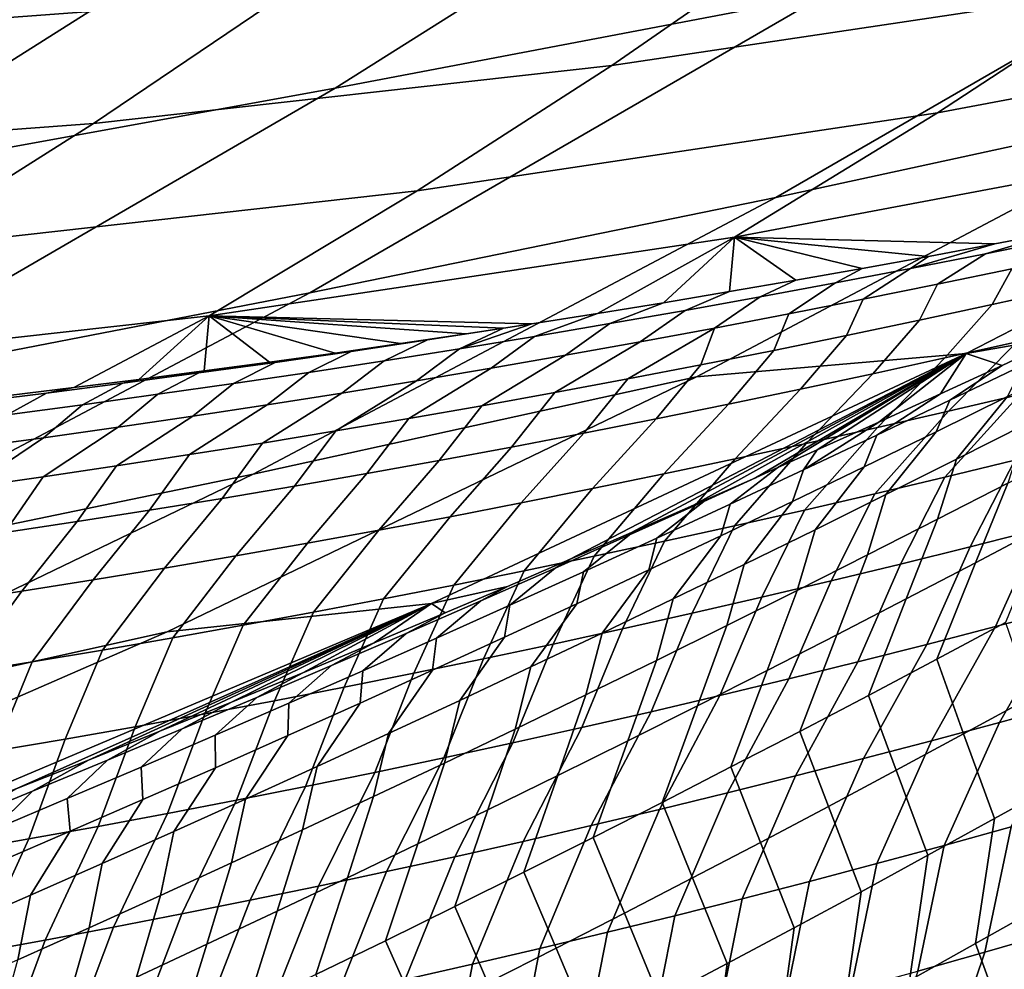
# Model space of a CAD drawing. Header units: metres. Extents: x -240 to 45, y -77 to 27.
# Tile 992 of 1056: x 25.24 to 26.72, y -22.63 to -21.19. Entities that reach past the tile are written whole.
import ezdxf

# ---------------------------------------------------------------- set-up
doc = ezdxf.new("R2010")
doc.units = ezdxf.units.M
doc.layers.add('solid_102011X2', color=7, linetype='CONTINUOUS')

msp = doc.modelspace()

# ---------------------------------------------------------------- linework, layer by layer
at = {"layer": 'solid_102011X2'}
for points in [[(25.641998, -20.57379, 47.31942), (24.888788, -21.090805, 47.478897), (24.045341, -21.229336, 43.158195), (24.802202, -20.709007, 42.992153)], [(27.212358, -20.676893, 60.53685), (26.451784, -21.155712, 60.676949), (25.712551, -21.296652, 56.32346), (26.476767, -20.814688, 56.175556)], [(26.476767, -20.814688, 56.175556), (25.712551, -21.296652, 56.32346), (24.933704, -21.4377, 51.976131), (25.701488, -20.952608, 51.820339)], [(27.81353, -20.873392, 69.386147), (27.043926, -21.317348, 69.514572), (26.378033, -21.461634, 65.166718), (27.151642, -21.01469, 65.031075)], [(25.701488, -20.952608, 51.820339), (24.933704, -21.4377, 51.976131), (24.117411, -21.579018, 47.642223), (24.888788, -21.090805, 47.478897)], [(25.892471, -20.967806, 148.268753), (25.121834, -21.025253, 148.317505), (24.851683, -21.216923, 144.019363), (25.629641, -21.158955, 143.96669)], [(27.176533, -20.956461, 143.861954), (26.404943, -21.072092, 143.9142), (26.130369, -21.262159, 139.609116), (26.909214, -21.145487, 139.552872)], [(27.683241, -20.999926, 139.496964), (26.909214, -21.145487, 139.552872), (26.622412, -21.333881, 135.244629), (27.403614, -21.187025, 135.184631)], [(27.151642, -21.01469, 65.031075), (26.378033, -21.461634, 65.166718), (25.674313, -21.605621, 60.82016), (26.451784, -21.155712, 60.676949)], [(26.404943, -21.072092, 143.9142), (25.629641, -21.158955, 143.96669), (25.347778, -21.349804, 139.665649), (26.130369, -21.262159, 139.609116)], [(26.909214, -21.145487, 139.552872), (26.130369, -21.262159, 139.609116), (25.836349, -21.451593, 135.305008), (26.622412, -21.333881, 135.244629)], [(25.629641, -21.158955, 143.96669), (24.851683, -21.216923, 144.019363), (24.562506, -21.408291, 139.722366), (25.347778, -21.349804, 139.665649)], [(26.451784, -21.155712, 60.676949), (25.674313, -21.605621, 60.82016), (24.93136, -21.749512, 56.474648), (25.712551, -21.296652, 56.32346)], [(27.403614, -21.187025, 135.184631), (26.622412, -21.333881, 135.244629), (26.315693, -21.521315, 130.937332), (27.10401, -21.373163, 130.873138)], [(26.130369, -21.262159, 139.609116), (25.347778, -21.349804, 139.665649), (25.046503, -21.540018, 135.365677), (25.836349, -21.451593, 135.305008)], [(26.665689, -21.697329, 74.024147), (26.258644, -21.732182, 69.645607), (27.043926, -21.317348, 69.514572), (27.458458, -21.289703, 73.898315)], [(26.81288, -21.671709, 75.368156), (26.665689, -21.697329, 74.024147), (27.458458, -21.289703, 73.898315), (26.905626, -21.628054, 75.408585)], [(25.712551, -21.296652, 56.32346), (24.93136, -21.749512, 56.474648), (24.148874, -21.893501, 52.135384), (24.933704, -21.4377, 51.976131)], [(27.043926, -21.317348, 69.514572), (26.258644, -21.732182, 69.645607), (25.588667, -21.879253, 65.305115), (26.378033, -21.461634, 65.166718)], [(26.622412, -21.333881, 135.244629), (25.836349, -21.451593, 135.305008), (25.522472, -21.640062, 131.001938), (26.315693, -21.521315, 130.937332)], [(25.347778, -21.349804, 139.665649), (24.562506, -21.408291, 139.722366), (24.253952, -21.599026, 135.426544), (25.046503, -21.540018, 135.365677)], [(27.10401, -21.373163, 130.873138), (26.315693, -21.521315, 130.937332), (26.709202, -21.531704, 128.090546), (26.809744, -21.512407, 128.051025)], [(25.836349, -21.451593, 135.305008), (25.046503, -21.540018, 135.365677), (24.725433, -21.729265, 131.066833), (25.522472, -21.640062, 131.001938)], [(26.378033, -21.461634, 65.166718), (25.588667, -21.879253, 65.305115), (24.881006, -22.026014, 60.966286), (25.674313, -21.605621, 60.82016)], [(26.695095, -21.546452, 127.818756), (26.808422, -21.523556, 127.792534), (26.910456, -21.492577, 128.010742), (26.809744, -21.512407, 128.051025)], [(26.581713, -21.568754, 127.844627), (26.695095, -21.546452, 127.818756), (26.809744, -21.512407, 128.051025), (26.709202, -21.531704, 128.090546)], [(26.315693, -21.521315, 130.937332), (25.522472, -21.640062, 131.001938), (26.009714, -21.652292, 128.346893), (26.109098, -21.636599, 128.3125)], [(26.315693, -21.521315, 130.937332), (26.109098, -21.636599, 128.3125), (26.208672, -21.620401, 128.277359)], [(26.315693, -21.521315, 130.937332), (26.208672, -21.620401, 128.277359), (26.308455, -21.603691, 128.241455)], [(26.315693, -21.521315, 130.937332), (26.308455, -21.603691, 128.241455), (26.408447, -21.586464, 128.204788)], [(26.315693, -21.521315, 130.937332), (26.608814, -21.550474, 128.129333), (26.709202, -21.531704, 128.090546)], [(26.315693, -21.521315, 130.937332), (26.508568, -21.568726, 128.167404), (26.608814, -21.550474, 128.129333)], [(26.315693, -21.521315, 130.937332), (26.408447, -21.586464, 128.204788), (26.508568, -21.568726, 128.167404)], [(26.581713, -21.568754, 127.844627), (26.709202, -21.531704, 128.090546), (26.608814, -21.550474, 128.129333)], [(26.695095, -21.546452, 127.818756), (26.622646, -21.592579, 127.451683), (26.734894, -21.569323, 127.425514), (26.808422, -21.523556, 127.792534)], [(26.581713, -21.568754, 127.844627), (26.510347, -21.615236, 127.477501), (26.622646, -21.592579, 127.451683), (26.695095, -21.546452, 127.818756)], [(26.734894, -21.569323, 127.425514), (26.705179, -21.623358, 127.050735), (26.815126, -21.599167, 127.024368), (26.847084, -21.545464, 127.398979)], [(26.581713, -21.568754, 127.844627), (26.608814, -21.550474, 128.129333), (26.508568, -21.568726, 128.167404), (26.468275, -21.59046, 127.870148)], [(26.468275, -21.59046, 127.870148), (26.508568, -21.568726, 128.167404), (26.408447, -21.586464, 128.204788), (26.354784, -21.611567, 127.895302)], [(26.468275, -21.59046, 127.870148), (26.397999, -21.637287, 127.50296), (26.510347, -21.615236, 127.477501), (26.581713, -21.568754, 127.844627)], [(26.622646, -21.592579, 127.451683), (26.595179, -21.646954, 127.076744), (26.705179, -21.623358, 127.050735), (26.734894, -21.569323, 127.425514)], [(26.354784, -21.611567, 127.895302), (26.408447, -21.586464, 128.204788), (26.308455, -21.603691, 128.241455), (26.241241, -21.632074, 127.920105)], [(26.354784, -21.611567, 127.895302), (26.285601, -21.658731, 127.528053), (26.397999, -21.637287, 127.50296), (26.468275, -21.59046, 127.870148)], [(26.510347, -21.615236, 127.477501), (26.48513, -21.669952, 127.102402), (26.595179, -21.646954, 127.076744), (26.622646, -21.592579, 127.451683)], [(25.674313, -21.605621, 60.82016), (24.881006, -22.026014, 60.966286), (24.134268, -22.172663, 56.62891), (24.93136, -21.749512, 56.474648)], [(26.241241, -21.632074, 127.920105), (26.308455, -21.603691, 128.241455), (26.208672, -21.620401, 128.277359), (26.127645, -21.651983, 127.944542)], [(26.705179, -21.623358, 127.050735), (26.633734, -21.703873, 126.689247), (26.742685, -21.679331, 126.66288), (26.815126, -21.599167, 127.024368)], [(26.014, -21.671289, 127.96862), (26.127645, -21.651983, 127.944542), (26.208672, -21.620401, 128.277359), (26.109098, -21.636599, 128.3125)], [(26.241241, -21.632074, 127.920105), (26.173155, -21.679571, 127.552788), (26.285601, -21.658731, 127.528053), (26.354784, -21.611567, 127.895302)], [(26.397999, -21.637287, 127.50296), (26.375034, -21.692354, 127.127708), (26.48513, -21.669952, 127.102402), (26.510347, -21.615236, 127.477501)], [(25.900305, -21.689993, 127.99234), (26.014, -21.671289, 127.96862), (26.109098, -21.636599, 128.3125), (26.009714, -21.652292, 128.346893)], [(26.127645, -21.651983, 127.944542), (26.060661, -21.6998, 127.577164), (26.173155, -21.679571, 127.552788), (26.241241, -21.632074, 127.920105)], [(26.285601, -21.658731, 127.528053), (26.264894, -21.714153, 127.152657), (26.375034, -21.692354, 127.127708), (26.397999, -21.637287, 127.50296)], [(26.595179, -21.646954, 127.076744), (26.524734, -21.727812, 126.715271), (26.633734, -21.703873, 126.689247), (26.705179, -21.623358, 127.050735)], [(25.522472, -21.640062, 131.001938), (24.725433, -21.729265, 131.066833), (25.219416, -21.760412, 128.596786), (25.317854, -21.748545, 128.567902)], [(25.522472, -21.640062, 131.001938), (25.317854, -21.748545, 128.567902), (25.416405, -21.73621, 128.53833)], [(25.522472, -21.640062, 131.001938), (25.416405, -21.73621, 128.53833), (25.515022, -21.723413, 128.508118)], [(25.522472, -21.640062, 131.001938), (25.515022, -21.723413, 128.508118), (25.613724, -21.710148, 128.477249)], [(25.522472, -21.640062, 131.001938), (25.966923, -21.658903, 128.361496), (26.009714, -21.652292, 128.346893)], [(25.522472, -21.640062, 131.001938), (25.910501, -21.667486, 128.380539), (25.966923, -21.658903, 128.361496)], [(25.522472, -21.640062, 131.001938), (25.811445, -21.68219, 128.413483), (25.910501, -21.667486, 128.380539)], [(25.522472, -21.640062, 131.001938), (25.712524, -21.696407, 128.445709), (25.811445, -21.68219, 128.413483)], [(25.522472, -21.640062, 131.001938), (25.613724, -21.710148, 128.477249), (25.712524, -21.696407, 128.445709)], [(25.900305, -21.689993, 127.99234), (26.009714, -21.652292, 128.346893), (25.966923, -21.658903, 128.361496)], [(26.014, -21.671289, 127.96862), (25.948122, -21.719419, 127.601173), (26.060661, -21.6998, 127.577164), (26.127645, -21.651983, 127.944542)], [(26.48513, -21.669952, 127.102402), (26.415686, -21.751146, 126.740929), (26.524734, -21.727812, 126.715271), (26.595179, -21.646954, 127.076744)], [(25.85202, -21.676704, 128.384857), (25.786558, -21.708094, 128.015686), (25.900305, -21.689993, 127.99234), (25.966923, -21.658903, 128.361496)], [(25.85202, -21.676704, 128.384857), (25.966923, -21.658903, 128.361496), (25.910501, -21.667486, 128.380539)], [(26.285601, -21.658731, 127.528053), (26.173155, -21.679571, 127.552788), (26.044483, -21.755949, 127.201477), (26.154711, -21.735353, 127.177246)], [(26.285601, -21.658731, 127.528053), (26.154711, -21.735353, 127.177246), (26.264894, -21.714153, 127.152657)], [(26.851583, -21.65419, 126.636154), (26.742685, -21.679331, 126.66288), (26.639231, -21.784328, 126.313301), (26.746634, -21.759157, 126.286774)], [(25.737041, -21.693916, 128.407959), (25.672766, -21.725586, 128.038681), (25.786558, -21.708094, 128.015686), (25.85202, -21.676704, 128.384857)], [(25.85202, -21.676704, 128.384857), (25.811445, -21.68219, 128.413483), (25.737041, -21.693916, 128.407959)], [(25.85202, -21.676704, 128.384857), (25.910501, -21.667486, 128.380539), (25.811445, -21.68219, 128.413483)], [(25.900305, -21.689993, 127.99234), (25.835539, -21.738428, 127.624817), (25.948122, -21.719419, 127.601173), (26.014, -21.671289, 127.96862)], [(26.173155, -21.679571, 127.552788), (26.060661, -21.6998, 127.577164), (25.934217, -21.77594, 127.225349), (26.044483, -21.755949, 127.201477)], [(26.375034, -21.692354, 127.127708), (26.306593, -21.773876, 126.766228), (26.415686, -21.751146, 126.740929), (26.48513, -21.669952, 127.102402)], [(26.742685, -21.679331, 126.66288), (26.633734, -21.703873, 126.689247), (26.531778, -21.808899, 126.33947), (26.639231, -21.784328, 126.313301)], [(26.640997, -21.767796, 75.612976), (26.720005, -21.715015, 75.328148), (26.81288, -21.671709, 75.368156), (26.751295, -21.714645, 75.62648)], [(26.81288, -21.671709, 75.368156), (26.720005, -21.715015, 75.328148), (26.665689, -21.697329, 74.024147)], [(25.622009, -21.710531, 128.430695), (25.558922, -21.742476, 128.061295), (25.672766, -21.725586, 128.038681), (25.737041, -21.693916, 128.407959)], [(25.622009, -21.710531, 128.430695), (25.712524, -21.696407, 128.445709), (25.613724, -21.710148, 128.477249)], [(25.737041, -21.693916, 128.407959), (25.712524, -21.696407, 128.445709), (25.622009, -21.710531, 128.430695)], [(25.737041, -21.693916, 128.407959), (25.811445, -21.68219, 128.413483), (25.712524, -21.696407, 128.445709)], [(25.786558, -21.708094, 128.015686), (25.722912, -21.756823, 127.648094), (25.835539, -21.738428, 127.624817), (25.900305, -21.689993, 127.99234)], [(26.264894, -21.714153, 127.152657), (26.19746, -21.795998, 126.791168), (26.306593, -21.773876, 126.766228), (26.375034, -21.692354, 127.127708)], [(25.506922, -21.726545, 128.453049), (25.445032, -21.758755, 128.083557), (25.558922, -21.742476, 128.061295), (25.622009, -21.710531, 128.430695)], [(25.858437, -22.074757, 74.152283), (25.458765, -22.117338, 69.779083), (26.258644, -21.732182, 69.645607), (26.665689, -21.697329, 74.024147)], [(25.622009, -21.710531, 128.430695), (25.613724, -21.710148, 128.477249), (25.515022, -21.723413, 128.508118), (25.506922, -21.726545, 128.453049)], [(25.672766, -21.725586, 128.038681), (25.610239, -21.774605, 127.671005), (25.722912, -21.756823, 127.648094), (25.786558, -21.708094, 128.015686)], [(26.060661, -21.6998, 127.577164), (25.948122, -21.719419, 127.601173), (25.823908, -21.795326, 127.248856), (25.934217, -21.77594, 127.225349)], [(25.972799, -22.048679, 75.022957), (25.858437, -22.074757, 74.152283), (26.665689, -21.697329, 74.024147), (26.066616, -22.008213, 75.059669)], [(26.160299, -21.967398, 75.096802), (26.066616, -22.008213, 75.059669), (26.665689, -21.697329, 74.024147)], [(26.253855, -21.926231, 75.134338), (26.160299, -21.967398, 75.096802), (26.665689, -21.697329, 74.024147)], [(26.347307, -21.884705, 75.172287), (26.253855, -21.926231, 75.134338), (26.665689, -21.697329, 74.024147)], [(26.381317, -21.869492, 75.186203), (26.347307, -21.884705, 75.172287), (26.665689, -21.697329, 74.024147)], [(26.440653, -21.842817, 75.210632), (26.381317, -21.869492, 75.186203), (26.665689, -21.697329, 74.024147)], [(26.633734, -21.703873, 126.689247), (26.524734, -21.727812, 126.715271), (26.424278, -21.832865, 126.36528), (26.531778, -21.808899, 126.33947)], [(26.533888, -21.800573, 75.24939), (26.440653, -21.842817, 75.210632), (26.665689, -21.697329, 74.024147)], [(26.627007, -21.757971, 75.288559), (26.533888, -21.800573, 75.24939), (26.665689, -21.697329, 74.024147)], [(26.720005, -21.715015, 75.328148), (26.627007, -21.757971, 75.288559), (26.665689, -21.697329, 74.024147)], [(26.651197, -21.85681, 76.405571), (26.728308, -21.762232, 76.02108), (26.836315, -21.708542, 76.035423), (26.757835, -21.802979, 76.420578)], [(25.391783, -21.741959, 128.475052), (25.331095, -21.774427, 128.105438), (25.445032, -21.758755, 128.083557), (25.506922, -21.726545, 128.453049)], [(25.391783, -21.741959, 128.475052), (25.506922, -21.726545, 128.453049), (25.515022, -21.723413, 128.508118), (25.416405, -21.73621, 128.53833)], [(25.558922, -21.742476, 128.061295), (25.497524, -21.791773, 127.693542), (25.610239, -21.774605, 127.671005), (25.672766, -21.725586, 128.038681)], [(25.948122, -21.719419, 127.601173), (25.835539, -21.738428, 127.624817), (25.713562, -21.814104, 127.272011), (25.823908, -21.795326, 127.248856)], [(26.154711, -21.735353, 127.177246), (26.088285, -21.817509, 126.815742), (26.19746, -21.795998, 126.791168), (26.264894, -21.714153, 127.152657)], [(26.530577, -21.820488, 75.59967), (26.627007, -21.757971, 75.288559), (26.720005, -21.715015, 75.328148), (26.640997, -21.767796, 75.612976)], [(26.728308, -21.762232, 76.02108), (26.620171, -21.815475, 76.006927), (26.640997, -21.767796, 75.612976), (26.751295, -21.714645, 75.62648)], [(26.258644, -21.732182, 69.645607), (25.458765, -22.117338, 69.779083), (24.784628, -22.267, 65.446091), (25.588667, -21.879253, 65.305115)], [(25.276596, -21.756767, 128.496674), (25.391783, -21.741959, 128.475052), (25.416405, -21.73621, 128.53833), (25.317854, -21.748545, 128.567902)], [(25.835539, -21.738428, 127.624817), (25.722912, -21.756823, 127.648094), (25.603174, -21.832275, 127.2948), (25.713562, -21.814104, 127.272011)], [(26.044483, -21.755949, 127.201477), (25.979071, -21.838411, 126.839958), (26.088285, -21.817509, 126.815742), (26.154711, -21.735353, 127.177246)], [(26.524734, -21.727812, 126.715271), (26.415686, -21.751146, 126.740929), (26.316732, -21.856226, 126.390732), (26.424278, -21.832865, 126.36528)], [(26.853985, -21.733387, 126.259895), (26.746634, -21.759157, 126.286774), (26.633375, -21.883928, 125.944733), (26.739105, -21.858253, 125.918106)], [(25.161364, -21.770971, 128.517929), (25.276596, -21.756767, 128.496674), (25.317854, -21.748545, 128.567902), (25.219416, -21.760412, 128.596786)], [(25.276596, -21.756767, 128.496674), (25.217115, -21.789486, 128.126953), (25.331095, -21.774427, 128.105438), (25.391783, -21.741959, 128.475052)], [(25.445032, -21.758755, 128.083557), (25.384766, -21.808325, 127.715721), (25.497524, -21.791773, 127.693542), (25.558922, -21.742476, 128.061295)], [(25.934217, -21.77594, 127.225349), (25.86982, -21.858702, 126.863815), (25.979071, -21.838411, 126.839958), (26.044483, -21.755949, 127.201477)], [(26.415686, -21.751146, 126.740929), (26.306593, -21.773876, 126.766228), (26.209148, -21.878981, 126.415817), (26.316732, -21.856226, 126.390732)], [(25.161364, -21.770971, 128.517929), (25.103094, -21.803932, 128.148102), (25.217115, -21.789486, 128.126953), (25.276596, -21.756767, 128.496674)], [(25.331095, -21.774427, 128.105438), (25.271965, -21.824259, 127.737518), (25.384766, -21.808325, 127.715721), (25.445032, -21.758755, 128.083557)], [(25.722912, -21.756823, 127.648094), (25.610239, -21.774605, 127.671005), (25.49275, -21.849836, 127.31723), (25.603174, -21.832275, 127.2948)], [(26.420034, -21.872719, 75.586555), (26.533888, -21.800573, 75.24939), (26.627007, -21.757971, 75.288559), (26.530577, -21.820488, 75.59967)], [(26.620171, -21.815475, 76.006927), (26.511902, -21.868267, 75.992981), (26.530577, -21.820488, 75.59967), (26.640997, -21.767796, 75.612976)], [(26.746634, -21.759157, 126.286774), (26.639231, -21.784328, 126.313301), (26.527594, -21.909006, 125.971001), (26.633375, -21.883928, 125.944733)], [(26.54442, -21.910192, 76.390762), (26.620171, -21.815475, 76.006927), (26.728308, -21.762232, 76.02108), (26.651197, -21.85681, 76.405571)], [(25.217115, -21.789486, 128.126953), (25.159128, -21.839575, 127.758949), (25.271965, -21.824259, 127.737518), (25.331095, -21.774427, 128.105438)], [(25.610239, -21.774605, 127.671005), (25.497524, -21.791773, 127.693542), (25.382286, -21.866789, 127.339294), (25.49275, -21.849836, 127.31723)], [(25.823908, -21.795326, 127.248856), (25.760529, -21.878378, 126.887299), (25.86982, -21.858702, 126.863815), (25.934217, -21.77594, 127.225349)], [(26.306593, -21.773876, 126.766228), (26.19746, -21.795998, 126.791168), (26.101522, -21.901127, 126.440552), (26.209148, -21.878981, 126.415817)], [(26.639231, -21.784328, 126.313301), (26.531778, -21.808899, 126.33947), (26.421766, -21.933485, 125.99691), (26.527594, -21.909006, 125.971001)], [(25.497524, -21.791773, 127.693542), (25.384766, -21.808325, 127.715721), (25.271786, -21.883129, 127.360992), (25.382286, -21.866789, 127.339294)], [(25.713562, -21.814104, 127.272011), (25.651203, -21.89744, 126.910431), (25.760529, -21.878378, 126.887299), (25.823908, -21.795326, 127.248856)], [(26.19746, -21.795998, 126.791168), (26.088285, -21.817509, 126.815742), (25.99386, -21.922661, 126.464912), (26.101522, -21.901127, 126.440552)], [(26.420034, -21.872719, 75.586555), (26.440653, -21.842817, 75.210632), (26.533888, -21.800573, 75.24939)], [(25.384766, -21.808325, 127.715721), (25.271965, -21.824259, 127.737518), (25.161251, -21.898857, 127.382332), (25.271786, -21.883129, 127.360992)], [(25.603174, -21.832275, 127.2948), (25.541842, -21.915886, 126.933189), (25.651203, -21.89744, 126.910431), (25.713562, -21.814104, 127.272011)], [(26.531778, -21.808899, 126.33947), (26.424278, -21.832865, 126.36528), (26.315893, -21.957359, 126.022461), (26.421766, -21.933485, 125.99691)], [(26.437504, -21.963123, 76.37616), (26.511902, -21.868267, 75.992981), (26.620171, -21.815475, 76.006927), (26.54442, -21.910192, 76.390762)], [(26.728512, -21.892908, 76.808723), (26.622677, -21.947321, 76.792847), (26.651197, -21.85681, 76.405571), (26.757835, -21.802979, 76.420578)], [(25.271965, -21.824259, 127.737518), (25.159128, -21.839575, 127.758949), (25.050682, -21.913969, 127.403297), (25.161251, -21.898857, 127.382332)], [(26.088285, -21.817509, 126.815742), (25.979071, -21.838411, 126.839958), (25.88616, -21.943584, 126.488922), (25.99386, -21.922661, 126.464912)], [(26.511902, -21.868267, 75.992981), (26.403503, -21.920605, 75.979225), (26.420034, -21.872719, 75.586555), (26.530577, -21.820488, 75.59967)], [(25.49275, -21.849836, 127.31723), (25.432446, -21.933716, 126.955582), (25.541842, -21.915886, 126.933189), (25.603174, -21.832275, 127.2948)], [(25.979071, -21.838411, 126.839958), (25.86982, -21.858702, 126.863815), (25.778425, -21.963896, 126.512558), (25.88616, -21.943584, 126.488922)], [(26.424278, -21.832865, 126.36528), (26.316732, -21.856226, 126.390732), (26.209978, -21.980631, 126.047653), (26.315893, -21.957359, 126.022461)], [(26.420034, -21.872719, 75.586555), (26.30937, -21.924484, 75.573631), (26.381317, -21.869492, 75.186203), (26.440653, -21.842817, 75.210632)], [(26.739105, -21.858253, 125.918106), (26.671652, -21.989019, 125.570312), (26.776468, -21.962425, 125.543221), (26.844782, -21.831982, 125.891129)], [(26.784634, -21.957819, 77.206154), (26.680029, -22.012949, 77.189247), (26.728512, -21.892908, 76.808723), (26.834194, -21.838049, 76.824814)], [(25.382286, -21.866789, 127.339294), (25.323013, -21.950928, 126.977615), (25.432446, -21.933716, 126.955582), (25.49275, -21.849836, 127.31723)], [(25.86982, -21.858702, 126.863815), (25.760529, -21.878378, 126.887299), (25.670656, -21.983591, 126.535835), (25.778425, -21.963896, 126.512558)], [(26.316732, -21.856226, 126.390732), (26.209148, -21.878981, 126.415817), (26.104025, -22.003298, 126.072479), (26.209978, -21.980631, 126.047653)], [(26.622677, -21.947321, 76.792847), (26.516691, -22.001284, 76.777176), (26.54442, -21.910192, 76.390762), (26.651197, -21.85681, 76.405571)], [(26.633375, -21.883928, 125.944733), (26.56678, -22.015011, 125.597038), (26.671652, -21.989019, 125.570312), (26.739105, -21.858253, 125.918106)], [(25.271786, -21.883129, 127.360992), (25.213549, -21.967522, 126.999275), (25.323013, -21.950928, 126.977615), (25.382286, -21.866789, 127.339294)], [(26.30937, -21.924484, 75.573631), (26.198584, -21.975784, 75.560913), (26.26932, -21.920441, 75.174049), (26.381317, -21.869492, 75.186203)], [(26.26932, -21.920441, 75.174049), (26.347307, -21.884705, 75.172287), (26.381317, -21.869492, 75.186203)], [(26.403503, -21.920605, 75.979225), (26.294975, -21.972485, 75.965675), (26.30937, -21.924484, 75.573631), (26.420034, -21.872719, 75.586555)], [(26.330448, -22.015602, 76.361763), (26.403503, -21.920605, 75.979225), (26.511902, -21.868267, 75.992981), (26.437504, -21.963123, 76.37616)], [(25.588667, -21.879253, 65.305115), (24.784628, -22.267, 65.446091), (24.07296, -22.416332, 61.115128), (24.881006, -22.026014, 60.966286)], [(25.161251, -21.898857, 127.382332), (25.10405, -21.983494, 127.020569), (25.213549, -21.967522, 126.999275), (25.271786, -21.883129, 127.360992)], [(25.760529, -21.878378, 126.887299), (25.651203, -21.89744, 126.910431), (25.562855, -22.002672, 126.558746), (25.670656, -21.983591, 126.535835)], [(26.209148, -21.878981, 126.415817), (26.101522, -21.901127, 126.440552), (25.998034, -22.025356, 126.096947), (26.104025, -22.003298, 126.072479)], [(26.26932, -21.920441, 75.174049), (26.253855, -21.926231, 75.134338), (26.347307, -21.884705, 75.172287)], [(26.527594, -21.909006, 125.971001), (26.461859, -22.040398, 125.623405), (26.56678, -22.015011, 125.597038), (26.633375, -21.883928, 125.944733)], [(25.651203, -21.89744, 126.910431), (25.541842, -21.915886, 126.933189), (25.455019, -22.021135, 126.581291), (25.562855, -22.002672, 126.558746)], [(26.101522, -21.901127, 126.440552), (25.99386, -21.922661, 126.464912), (25.892006, -22.046806, 126.121056), (25.998034, -22.025356, 126.096947)], [(26.680029, -22.012949, 77.189247), (26.57526, -22.067631, 77.172546), (26.622677, -21.947321, 76.792847), (26.728512, -21.892908, 76.808723)], [(25.541842, -21.915886, 126.933189), (25.432446, -21.933716, 126.955582), (25.347151, -22.03898, 126.603477), (25.455019, -22.021135, 126.581291)], [(26.421766, -21.933485, 125.99691), (26.356888, -22.06518, 125.649414), (26.461859, -22.040398, 125.623405), (26.527594, -21.909006, 125.971001)], [(26.516691, -22.001284, 76.777176), (26.410555, -22.05479, 76.761719), (26.437504, -21.963123, 76.37616), (26.54442, -21.910192, 76.390762)], [(25.432446, -21.933716, 126.955582), (25.323013, -21.950928, 126.977615), (25.239252, -22.056208, 126.62529), (25.347151, -22.03898, 126.603477)], [(25.99386, -21.922661, 126.464912), (25.88616, -21.943584, 126.488922), (25.785944, -22.067644, 126.144798), (25.892006, -22.046806, 126.121056)], [(26.198584, -21.975784, 75.560913), (26.087679, -22.026613, 75.548386), (26.157146, -21.970951, 75.162109), (26.26932, -21.920441, 75.174049)], [(26.26932, -21.920441, 75.174049), (26.157146, -21.970951, 75.162109), (26.253855, -21.926231, 75.134338)], [(26.157146, -21.970951, 75.162109), (26.160299, -21.967398, 75.096802), (26.253855, -21.926231, 75.134338)], [(26.294975, -21.972485, 75.965675), (26.186321, -22.023907, 75.952324), (26.198584, -21.975784, 75.560913), (26.30937, -21.924484, 75.573631)], [(26.223255, -22.067623, 76.347572), (26.294975, -21.972485, 75.965675), (26.403503, -21.920605, 75.979225), (26.330448, -22.015602, 76.361763)], [(26.315893, -21.957359, 126.022461), (26.251875, -22.089355, 125.675049), (26.356888, -22.06518, 125.649414), (26.421766, -21.933485, 125.99691)], [(25.88616, -21.943584, 126.488922), (25.778425, -21.963896, 126.512558), (25.67985, -22.087872, 126.168175), (25.785944, -22.067644, 126.144798)], [(26.57526, -22.067631, 77.172546), (26.470331, -22.121862, 77.156075), (26.516691, -22.001284, 76.777176), (26.622677, -21.947321, 76.792847)], [(26.776468, -21.962425, 125.543221), (26.710218, -22.10956, 125.2015), (26.814156, -22.082064, 125.173912), (26.881229, -21.935234, 125.515778)], [(25.323013, -21.950928, 126.977615), (25.213549, -21.967522, 126.999275), (25.131321, -22.072813, 126.646736), (25.239252, -22.056208, 126.62529)], [(25.778425, -21.963896, 126.512558), (25.670656, -21.983591, 126.535835), (25.573723, -22.107485, 126.191193), (25.67985, -22.087872, 126.168175)], [(26.209978, -21.980631, 126.047653), (26.146816, -22.112919, 125.700325), (26.251875, -22.089355, 125.675049), (26.315893, -21.957359, 126.022461)], [(26.410555, -22.05479, 76.761719), (26.304268, -22.107843, 76.746475), (26.330448, -22.015602, 76.361763), (26.437504, -21.963123, 76.37616)], [(26.671652, -21.989019, 125.570312), (26.606224, -22.136452, 125.228729), (26.710218, -22.10956, 125.2015), (26.776468, -21.962425, 125.543221)], [(26.621649, -22.1586, 77.562149), (26.680029, -22.012949, 77.189247), (26.784634, -21.957819, 77.206154), (26.725033, -22.103422, 77.579849)], [(26.087679, -22.026613, 75.548386), (25.976652, -22.076969, 75.536064), (26.044863, -22.020992, 75.150368), (26.157146, -21.970951, 75.162109)], [(26.157146, -21.970951, 75.162109), (26.044863, -22.020992, 75.150368), (26.066616, -22.008213, 75.059669), (26.160299, -21.967398, 75.096802)], [(26.186321, -22.023907, 75.952324), (26.077538, -22.074863, 75.939178), (26.087679, -22.026613, 75.548386), (26.198584, -21.975784, 75.560913)], [(26.115927, -22.119184, 76.333595), (26.186321, -22.023907, 75.952324), (26.294975, -21.972485, 75.965675), (26.223255, -22.067623, 76.347572)], [(25.670656, -21.983591, 126.535835), (25.562855, -22.002672, 126.558746), (25.467564, -22.126486, 126.213844), (25.573723, -22.107485, 126.191193)], [(26.104025, -22.003298, 126.072479), (26.041721, -22.135872, 125.725235), (26.146816, -22.112919, 125.700325), (26.209978, -21.980631, 126.047653)], [(26.56678, -22.015011, 125.597038), (26.502174, -22.162739, 125.255585), (26.606224, -22.136452, 125.228729), (26.671652, -21.989019, 125.570312)], [(25.562855, -22.002672, 126.558746), (25.455019, -22.021135, 126.581291), (25.361374, -22.144869, 126.236137), (25.467564, -22.126486, 126.213844)], [(25.932465, -22.07056, 75.138817), (25.972799, -22.048679, 75.022957), (26.066616, -22.008213, 75.059669), (26.044863, -22.020992, 75.150368)], [(25.998034, -22.025356, 126.096947), (25.936586, -22.158213, 125.749771), (26.041721, -22.135872, 125.725235), (26.104025, -22.003298, 126.072479)], [(26.470331, -22.121862, 77.156075), (26.365242, -22.17564, 77.139816), (26.410555, -22.05479, 76.761719), (26.516691, -22.001284, 76.777176)], [(25.455019, -22.021135, 126.581291), (25.347151, -22.03898, 126.603477), (25.255156, -22.162636, 126.258057), (25.361374, -22.144869, 126.236137)], [(25.976652, -22.076969, 75.536064), (25.865507, -22.126852, 75.523949), (25.932465, -22.07056, 75.138817), (26.044863, -22.020992, 75.150368)], [(26.008463, -22.170284, 76.319824), (26.077538, -22.074863, 75.939178), (26.186321, -22.023907, 75.952324), (26.115927, -22.119184, 76.333595)], [(26.304268, -22.107843, 76.746475), (26.197834, -22.160435, 76.731453), (26.223255, -22.067623, 76.347572), (26.330448, -22.015602, 76.361763)], [(26.461859, -22.040398, 125.623405), (26.398073, -22.188416, 125.282082), (26.502174, -22.162739, 125.255585), (26.56678, -22.015011, 125.597038)], [(26.518093, -22.213329, 77.544678), (26.57526, -22.067631, 77.172546), (26.680029, -22.012949, 77.189247), (26.621649, -22.1586, 77.562149)], [(25.347151, -22.03898, 126.603477), (25.239252, -22.056208, 126.62529), (25.148907, -22.179785, 126.279617), (25.255156, -22.162636, 126.258057)], [(25.892006, -22.046806, 126.121056), (25.831417, -22.179935, 125.773949), (25.936586, -22.158213, 125.749771), (25.998034, -22.025356, 126.096947)], [(26.077538, -22.074863, 75.939178), (25.968628, -22.125355, 75.926239), (25.976652, -22.076969, 75.536064), (26.087679, -22.026613, 75.548386)], [(25.785944, -22.067644, 126.144798), (25.726213, -22.201044, 125.797752), (25.831417, -22.179935, 125.773949), (25.892006, -22.046806, 126.121056)], [(25.819958, -22.119656, 75.127464), (25.87886, -22.088793, 74.986656), (25.972799, -22.048679, 75.022957), (25.932465, -22.07056, 75.138817)], [(25.972799, -22.048679, 75.022957), (25.87886, -22.088793, 74.986656), (25.858437, -22.074757, 74.152283)], [(26.356888, -22.06518, 125.649414), (26.293922, -22.213484, 125.308205), (26.398073, -22.188416, 125.282082), (26.461859, -22.040398, 125.623405)], [(25.239252, -22.056208, 126.62529), (25.131321, -22.072813, 126.646736), (25.042629, -22.196314, 126.300812), (25.148907, -22.179785, 126.279617)], [(25.67985, -22.087872, 126.168175), (25.620977, -22.221533, 125.82119), (25.726213, -22.201044, 125.797752), (25.785944, -22.067644, 126.144798)], [(26.197834, -22.160435, 76.731453), (26.091253, -22.212564, 76.716652), (26.115927, -22.119184, 76.333595), (26.223255, -22.067623, 76.347572)], [(26.251875, -22.089355, 125.675049), (26.189726, -22.237936, 125.333954), (26.293922, -22.213484, 125.308205), (26.356888, -22.06518, 125.649414)], [(26.365242, -22.17564, 77.139816), (26.259993, -22.22896, 77.123787), (26.304268, -22.107843, 76.746475), (26.410555, -22.05479, 76.761719)], [(26.414366, -22.267612, 77.527428), (26.470331, -22.121862, 77.156075), (26.57526, -22.067631, 77.172546), (26.518093, -22.213329, 77.544678)], [(26.91803, -22.053967, 125.14595), (26.814156, -22.082064, 125.173912), (26.716101, -22.254351, 124.847954), (26.81868, -22.226311, 124.820084)], [(25.037809, -22.421436, 74.282539), (24.645369, -22.472273, 69.91481), (25.458765, -22.117338, 69.779083), (25.858437, -22.074757, 74.152283)], [(25.232016, -22.354082, 74.748871), (25.123857, -22.396597, 74.711113), (25.037809, -22.421436, 74.282539), (25.858437, -22.074757, 74.152283)], [(25.340092, -22.311075, 74.787155), (25.232016, -22.354082, 74.748871), (25.858437, -22.074757, 74.152283)], [(25.448076, -22.267578, 74.825981), (25.340092, -22.311075, 74.787155), (25.858437, -22.074757, 74.152283)], [(25.555958, -22.223598, 74.865341), (25.448076, -22.267578, 74.825981), (25.858437, -22.074757, 74.152283)], [(25.663725, -22.179138, 74.905243), (25.555958, -22.223598, 74.865341), (25.858437, -22.074757, 74.152283)], [(25.771362, -22.134201, 74.945679), (25.663725, -22.179138, 74.905243), (25.858437, -22.074757, 74.152283)], [(25.865507, -22.126852, 75.523949), (25.754244, -22.176258, 75.512039), (25.819958, -22.119656, 75.127464), (25.932465, -22.07056, 75.138817)], [(25.87886, -22.088793, 74.986656), (25.771362, -22.134201, 74.945679), (25.858437, -22.074757, 74.152283)], [(25.968628, -22.125355, 75.926239), (25.859592, -22.175381, 75.913506), (25.865507, -22.126852, 75.523949), (25.976652, -22.076969, 75.536064)], [(25.900864, -22.220919, 76.306274), (25.968628, -22.125355, 75.926239), (26.077538, -22.074863, 75.939178), (26.008463, -22.170284, 76.319824)], [(26.814156, -22.082064, 125.173912), (26.710218, -22.10956, 125.2015), (26.613461, -22.281792, 124.87545), (26.716101, -22.254351, 124.847954)], [(25.573723, -22.107485, 126.191193), (25.515709, -22.241404, 125.844261), (25.620977, -22.221533, 125.82119), (25.67985, -22.087872, 126.168175)], [(25.70734, -22.168276, 75.116318), (25.771362, -22.134201, 74.945679), (25.87886, -22.088793, 74.986656), (25.819958, -22.119656, 75.127464)], [(26.146816, -22.112919, 125.700325), (26.085485, -22.261776, 125.359337), (26.189726, -22.237936, 125.333954), (26.251875, -22.089355, 125.675049)], [(25.467564, -22.126486, 126.213844), (25.410408, -22.260653, 125.866959), (25.515709, -22.241404, 125.844261), (25.573723, -22.107485, 126.191193)], [(26.041721, -22.135872, 125.725235), (25.981203, -22.284996, 125.384354), (26.085485, -22.261776, 125.359337), (26.146816, -22.112919, 125.700325)], [(26.259993, -22.22896, 77.123787), (26.154587, -22.28182, 77.107979), (26.197834, -22.160435, 76.731453), (26.304268, -22.107843, 76.746475)], [(26.710218, -22.10956, 125.2015), (26.606224, -22.136452, 125.228729), (26.510759, -22.30863, 124.902588), (26.613461, -22.281792, 124.87545)], [(26.763861, -22.215887, 77.964462), (26.661943, -22.271397, 77.945763), (26.621649, -22.1586, 77.562149), (26.725033, -22.103422, 77.579849)], [(25.458765, -22.117338, 69.779083), (24.645369, -22.472273, 69.91481), (23.967007, -22.624321, 65.589447), (24.784628, -22.267, 65.446091)], [(25.361374, -22.144869, 126.236137), (25.305079, -22.279278, 125.88929), (25.410408, -22.260653, 125.866959), (25.467564, -22.126486, 126.213844)], [(25.754244, -22.176258, 75.512039), (25.642862, -22.225187, 75.500336), (25.70734, -22.168276, 75.116318), (25.819958, -22.119656, 75.127464)], [(25.859592, -22.175381, 75.913506), (25.750433, -22.224936, 75.900986), (25.754244, -22.176258, 75.512039), (25.865507, -22.126852, 75.523949)], [(25.793131, -22.271086, 76.292938), (25.859592, -22.175381, 75.913506), (25.968628, -22.125355, 75.926239), (25.900864, -22.220919, 76.306274)], [(26.091253, -22.212564, 76.716652), (25.984528, -22.264229, 76.702065), (26.008463, -22.170284, 76.319824), (26.115927, -22.119184, 76.333595)], [(26.310471, -22.321442, 77.510406), (26.365242, -22.17564, 77.139816), (26.470331, -22.121862, 77.156075), (26.414366, -22.267612, 77.527428)], [(25.594612, -22.216417, 75.105362), (25.663725, -22.179138, 74.905243), (25.771362, -22.134201, 74.945679), (25.70734, -22.168276, 75.116318)], [(25.936586, -22.158213, 125.749771), (25.876884, -22.3076, 125.408989), (25.981203, -22.284996, 125.384354), (26.041721, -22.135872, 125.725235)], [(26.606224, -22.136452, 125.228729), (26.502174, -22.162739, 125.255585), (26.408003, -22.334862, 124.929352), (26.510759, -22.30863, 124.902588)], [(25.255156, -22.162636, 126.258057), (25.19972, -22.297281, 125.911255), (25.305079, -22.279278, 125.88929), (25.361374, -22.144869, 126.236137)], [(25.148907, -22.179785, 126.279617), (25.094332, -22.314661, 125.932846), (25.19972, -22.297281, 125.911255), (25.255156, -22.162636, 126.258057)], [(25.642862, -22.225187, 75.500336), (25.531363, -22.273638, 75.488846), (25.594612, -22.216417, 75.105362), (25.70734, -22.168276, 75.116318)], [(25.831417, -22.179935, 125.773949), (25.772528, -22.32958, 125.43325), (25.876884, -22.3076, 125.408989), (25.936586, -22.158213, 125.749771)], [(25.984528, -22.264229, 76.702065), (25.877657, -22.315424, 76.687706), (25.900864, -22.220919, 76.306274), (26.008463, -22.170284, 76.319824)], [(26.154587, -22.28182, 77.107979), (26.049023, -22.334219, 77.092407), (26.091253, -22.212564, 76.716652), (26.197834, -22.160435, 76.731453)], [(26.502174, -22.162739, 125.255585), (26.398073, -22.188416, 125.282082), (26.305195, -22.360487, 124.955742), (26.408003, -22.334862, 124.929352)], [(26.661943, -22.271397, 77.945763), (26.559843, -22.326466, 77.927292), (26.518093, -22.213329, 77.544678), (26.621649, -22.1586, 77.562149)], [(25.481775, -22.264078, 75.09462), (25.555958, -22.223598, 74.865341), (25.663725, -22.179138, 74.905243), (25.594612, -22.216417, 75.105362)], [(25.750433, -22.224936, 75.900986), (25.64115, -22.274021, 75.888672), (25.642862, -22.225187, 75.500336), (25.754244, -22.176258, 75.512039)], [(25.726213, -22.201044, 125.797752), (25.668137, -22.350941, 125.457146), (25.772528, -22.32958, 125.43325), (25.831417, -22.179935, 125.773949)], [(25.685266, -22.320784, 76.279816), (25.750433, -22.224936, 75.900986), (25.859592, -22.175381, 75.913506), (25.793131, -22.271086, 76.292938)], [(26.206406, -22.374817, 77.493622), (26.259993, -22.22896, 77.123787), (26.365242, -22.17564, 77.139816), (26.310471, -22.321442, 77.510406)], [(25.620977, -22.221533, 125.82119), (25.563711, -22.371675, 125.480659), (25.668137, -22.350941, 125.457146), (25.726213, -22.201044, 125.797752)], [(26.398073, -22.188416, 125.282082), (26.293922, -22.213484, 125.308205), (26.202335, -22.385504, 124.981766), (26.305195, -22.360487, 124.955742)], [(25.531363, -22.273638, 75.488846), (25.419748, -22.321606, 75.477562), (25.481775, -22.264078, 75.09462), (25.594612, -22.216417, 75.105362)], [(26.049023, -22.334219, 77.092407), (25.943306, -22.386152, 77.077057), (25.984528, -22.264229, 76.702065), (26.091253, -22.212564, 76.716652)], [(26.293922, -22.213484, 125.308205), (26.189726, -22.237936, 125.333954), (26.09943, -22.409906, 125.007416), (26.202335, -22.385504, 124.981766)], [(26.559843, -22.326466, 77.927292), (26.457561, -22.381092, 77.90905), (26.414366, -22.267612, 77.527428), (26.518093, -22.213329, 77.544678)], [(26.809025, -22.343611, 78.344383), (26.708506, -22.399427, 78.324631), (26.661943, -22.271397, 77.945763), (26.763861, -22.215887, 77.964462)], [(25.36883, -22.311258, 75.084076), (25.448076, -22.267578, 74.825981), (25.555958, -22.223598, 74.865341), (25.481775, -22.264078, 75.09462)], [(25.515709, -22.241404, 125.844261), (25.459253, -22.391787, 125.503807), (25.563711, -22.371675, 125.480659), (25.620977, -22.221533, 125.82119)], [(25.64115, -22.274021, 75.888672), (25.531742, -22.322634, 75.876572), (25.531363, -22.273638, 75.488846), (25.642862, -22.225187, 75.500336)], [(25.577271, -22.370012, 76.266914), (25.64115, -22.274021, 75.888672), (25.750433, -22.224936, 75.900986), (25.685266, -22.320784, 76.279816)], [(25.877657, -22.315424, 76.687706), (25.770643, -22.366148, 76.673569), (25.793131, -22.271086, 76.292938), (25.900864, -22.220919, 76.306274)], [(26.102175, -22.427736, 77.477066), (26.154587, -22.28182, 77.107979), (26.259993, -22.22896, 77.123787), (26.206406, -22.374817, 77.493622)], [(26.81868, -22.226311, 124.820084), (26.716101, -22.254351, 124.847954), (26.632254, -22.439775, 124.526672), (26.733757, -22.411707, 124.498779)], [(25.410408, -22.260653, 125.866959), (25.354765, -22.41127, 125.526581), (25.459253, -22.391787, 125.503807), (25.515709, -22.241404, 125.844261)], [(26.189726, -22.237936, 125.333954), (26.085485, -22.261776, 125.359337), (25.996479, -22.433697, 125.032684), (26.09943, -22.409906, 125.007416)], [(25.305079, -22.279278, 125.88929), (25.250246, -22.430124, 125.548973), (25.354765, -22.41127, 125.526581), (25.410408, -22.260653, 125.866959)], [(26.085485, -22.261776, 125.359337), (25.981203, -22.284996, 125.384354), (25.893486, -22.456869, 125.057587), (25.996479, -22.433697, 125.032684)], [(26.716101, -22.254351, 124.847954), (26.613461, -22.281792, 124.87545), (26.530685, -22.467245, 124.554192), (26.632254, -22.439775, 124.526672)], [(25.255775, -22.357956, 75.073738), (25.340092, -22.311075, 74.787155), (25.448076, -22.267578, 74.825981), (25.36883, -22.311258, 75.084076)], [(25.419748, -22.321606, 75.477562), (25.308018, -22.369089, 75.466492), (25.36883, -22.311258, 75.084076), (25.481775, -22.264078, 75.09462)], [(25.531742, -22.322634, 75.876572), (25.422213, -22.37077, 75.864693), (25.419748, -22.321606, 75.477562), (25.531363, -22.273638, 75.488846)], [(25.469143, -22.418768, 76.254234), (25.531742, -22.322634, 75.876572), (25.64115, -22.274021, 75.888672), (25.577271, -22.370012, 76.266914)], [(25.770643, -22.366148, 76.673569), (25.663486, -22.416401, 76.659668), (25.685266, -22.320784, 76.279816), (25.793131, -22.271086, 76.292938)], [(25.943306, -22.386152, 77.077057), (25.837435, -22.437616, 77.061943), (25.877657, -22.315424, 76.687706), (25.984528, -22.264229, 76.702065)], [(26.457561, -22.381092, 77.90905), (26.355101, -22.435272, 77.891045), (26.310471, -22.321442, 77.510406), (26.414366, -22.267612, 77.527428)], [(26.708506, -22.399427, 78.324631), (26.607796, -22.454809, 78.305122), (26.559843, -22.326466, 77.927292), (26.661943, -22.271397, 77.945763)], [(25.19972, -22.297281, 125.911255), (25.145697, -22.448349, 125.570999), (25.250246, -22.430124, 125.548973), (25.305079, -22.279278, 125.88929)], [(25.981203, -22.284996, 125.384354), (25.876884, -22.3076, 125.408989), (25.790455, -22.479425, 125.082115), (25.893486, -22.456869, 125.057587)], [(25.997778, -22.480192, 77.460754), (26.049023, -22.334219, 77.092407), (26.154587, -22.28182, 77.107979), (26.102175, -22.427736, 77.477066)], [(26.613461, -22.281792, 124.87545), (26.510759, -22.30863, 124.902588), (26.429058, -22.49411, 124.581337), (26.530685, -22.467245, 124.554192)], [(25.142612, -22.404165, 75.063614), (25.232016, -22.354082, 74.748871), (25.340092, -22.311075, 74.787155), (25.255775, -22.357956, 75.073738)], [(25.308018, -22.369089, 75.466492), (25.196173, -22.416088, 75.455635), (25.255775, -22.357956, 75.073738), (25.36883, -22.311258, 75.084076)], [(25.663486, -22.416401, 76.659668), (25.55619, -22.466181, 76.645988), (25.577271, -22.370012, 76.266914), (25.685266, -22.320784, 76.279816)], [(25.876884, -22.3076, 125.408989), (25.772528, -22.32958, 125.43325), (25.687386, -22.50136, 125.10627), (25.790455, -22.479425, 125.082115)], [(25.837435, -22.437616, 77.061943), (25.731411, -22.488611, 77.047066), (25.770643, -22.366148, 76.673569), (25.877657, -22.315424, 76.687706)], [(26.355101, -22.435272, 77.891045), (26.25246, -22.489004, 77.873283), (26.206406, -22.374817, 77.493622), (26.310471, -22.321442, 77.510406)], [(26.510759, -22.30863, 124.902588), (26.408003, -22.334862, 124.929352), (26.32737, -22.520372, 124.608109), (26.429058, -22.49411, 124.581337)], [(25.422213, -22.37077, 75.864693), (25.312561, -22.41843, 75.853027), (25.308018, -22.369089, 75.466492), (25.419748, -22.321606, 75.477562)], [(25.360888, -22.467049, 76.241783), (25.422213, -22.37077, 75.864693), (25.531742, -22.322634, 75.876572), (25.469143, -22.418768, 76.254234)], [(25.772528, -22.32958, 125.43325), (25.668137, -22.350941, 125.457146), (25.584282, -22.522675, 125.130043), (25.687386, -22.50136, 125.10627)], [(25.893219, -22.532187, 77.444672), (25.943306, -22.386152, 77.077057), (26.049023, -22.334219, 77.092407), (25.997778, -22.480192, 77.460754)], [(26.408003, -22.334862, 124.929352), (26.305195, -22.360487, 124.955742), (26.225628, -22.546026, 124.634506), (26.32737, -22.520372, 124.608109)], [(26.607796, -22.454809, 78.305122), (26.506893, -22.509756, 78.285843), (26.457561, -22.381092, 77.90905), (26.559843, -22.326466, 77.927292)], [(25.668137, -22.350941, 125.457146), (25.563711, -22.371675, 125.480659), (25.48114, -22.543365, 125.15345), (25.584282, -22.522675, 125.130043)], [(26.779463, -22.532286, 78.701851), (26.679878, -22.588161, 78.68116), (26.708506, -22.399427, 78.324631), (26.809025, -22.343611, 78.344383)], [(25.196173, -22.416088, 75.455635), (25.084213, -22.462597, 75.445), (25.142612, -22.404165, 75.063614), (25.255775, -22.357956, 75.073738)], [(25.731411, -22.488611, 77.047066), (25.625237, -22.539131, 77.032425), (25.663486, -22.416401, 76.659668), (25.770643, -22.366148, 76.673569)], [(26.305195, -22.360487, 124.955742), (26.202335, -22.385504, 124.981766), (26.123835, -22.571072, 124.66053), (26.225628, -22.546026, 124.634506)], [(25.312561, -22.41843, 75.853027), (25.202791, -22.465612, 75.841583), (25.196173, -22.416088, 75.455635), (25.308018, -22.369089, 75.466492)], [(25.252504, -22.514853, 76.229553), (25.312561, -22.41843, 75.853027), (25.422213, -22.37077, 75.864693), (25.360888, -22.467049, 76.241783)], [(25.563711, -22.371675, 125.480659), (25.459253, -22.391787, 125.503807), (25.377968, -22.563433, 125.176476), (25.48114, -22.543365, 125.15345)], [(25.55619, -22.466181, 76.645988), (25.448753, -22.515482, 76.632545), (25.469143, -22.418768, 76.254234), (25.577271, -22.370012, 76.266914)], [(26.25246, -22.489004, 77.873283), (26.149645, -22.542286, 77.855751), (26.102175, -22.427736, 77.477066), (26.206406, -22.374817, 77.493622)], [(25.459253, -22.391787, 125.503807), (25.354765, -22.41127, 125.526581), (25.274763, -22.582872, 125.199127), (25.377968, -22.563433, 125.176476)], [(25.788498, -22.583714, 77.428841), (25.837435, -22.437616, 77.061943), (25.943306, -22.386152, 77.077057), (25.893219, -22.532187, 77.444672)], [(26.202335, -22.385504, 124.981766), (26.09943, -22.409906, 125.007416), (26.021992, -22.595503, 124.68618), (26.123835, -22.571072, 124.66053)], [(26.506893, -22.509756, 78.285843), (26.4058, -22.564262, 78.266808), (26.355101, -22.435272, 77.891045), (26.457561, -22.381092, 77.90905)], [(26.733757, -22.411707, 124.498779), (26.693989, -22.600981, 124.174088), (26.795021, -22.571877, 124.145432), (26.835194, -22.383041, 124.47052)], [(26.09943, -22.409906, 125.007416), (25.996479, -22.433697, 125.032684), (25.920101, -22.61932, 124.711449), (26.021992, -22.595503, 124.68618)], [(26.679878, -22.588161, 78.68116), (26.580091, -22.643608, 78.660713), (26.607796, -22.454809, 78.305122), (26.708506, -22.399427, 78.324631)], [(25.143993, -22.56218, 76.21756), (25.202791, -22.465612, 75.841583), (25.312561, -22.41843, 75.853027), (25.252504, -22.514853, 76.229553)], [(25.354765, -22.41127, 125.526581), (25.250246, -22.430124, 125.548973), (25.171526, -22.601685, 125.221397), (25.274763, -22.582872, 125.199127)], [(25.448753, -22.515482, 76.632545), (25.341179, -22.564306, 76.619339), (25.360888, -22.467049, 76.241783), (25.469143, -22.418768, 76.254234)], [(25.625237, -22.539131, 77.032425), (25.518913, -22.589178, 77.018028), (25.55619, -22.466181, 76.645988), (25.663486, -22.416401, 76.659668)], [(26.632254, -22.439775, 124.526672), (26.592882, -22.629482, 124.202362), (26.693989, -22.600981, 124.174088), (26.733757, -22.411707, 124.498779)], [(25.250246, -22.430124, 125.548973), (25.145697, -22.448349, 125.570999), (25.06826, -22.619867, 125.243301), (25.171526, -22.601685, 125.221397)], [(25.683617, -22.634771, 77.413246), (25.731411, -22.488611, 77.047066), (25.837435, -22.437616, 77.061943), (25.788498, -22.583714, 77.428841)], [(25.996479, -22.433697, 125.032684), (25.893486, -22.456869, 125.057587), (25.818169, -22.642523, 124.736343), (25.920101, -22.61932, 124.711449)], [(26.149645, -22.542286, 77.855751), (26.046656, -22.595114, 77.83847), (25.997778, -22.480192, 77.460754), (26.102175, -22.427736, 77.477066)], [(26.4058, -22.564262, 78.266808), (26.30452, -22.618328, 78.248016), (26.25246, -22.489004, 77.873283), (26.355101, -22.435272, 77.891045)], [(26.530685, -22.467245, 124.554192), (26.491707, -22.657377, 124.230255), (26.592882, -22.629482, 124.202362), (26.632254, -22.439775, 124.526672)], [(26.580091, -22.643608, 78.660713), (26.480101, -22.69862, 78.640511), (26.506893, -22.509756, 78.285843), (26.607796, -22.454809, 78.305122)], [(25.341179, -22.564306, 76.619339), (25.233469, -22.612652, 76.606369), (25.252504, -22.514853, 76.229553), (25.360888, -22.467049, 76.241783)], [(25.518913, -22.589178, 77.018028), (25.412441, -22.638748, 77.003868), (25.448753, -22.515482, 76.632545), (25.55619, -22.466181, 76.645988)], [(25.893486, -22.456869, 125.057587), (25.790455, -22.479425, 125.082115), (25.716192, -22.665106, 124.760857), (25.818169, -22.642523, 124.736343)], [(26.429058, -22.49411, 124.581337), (26.390465, -22.684664, 124.257759), (26.491707, -22.657377, 124.230255), (26.530685, -22.467245, 124.554192)], [(25.790455, -22.479425, 125.082115), (25.687386, -22.50136, 125.10627), (25.614178, -22.687067, 124.784988), (25.716192, -22.665106, 124.760857)], [(26.046656, -22.595114, 77.83847), (25.943491, -22.647484, 77.821434), (25.893219, -22.532187, 77.444672), (25.997778, -22.480192, 77.460754)], [(25.578575, -22.68536, 77.397903), (25.625237, -22.539131, 77.032425), (25.731411, -22.488611, 77.047066), (25.683617, -22.634771, 77.413246)], [(26.30452, -22.618328, 78.248016), (26.203053, -22.671949, 78.229469), (26.149645, -22.542286, 77.855751), (26.25246, -22.489004, 77.873283)], [(26.32737, -22.520372, 124.608109), (26.289162, -22.71134, 124.284889), (26.390465, -22.684664, 124.257759), (26.429058, -22.49411, 124.581337)], [(25.233469, -22.612652, 76.606369), (25.125622, -22.660513, 76.593636), (25.143993, -22.56218, 76.21756), (25.252504, -22.514853, 76.229553)], [(25.687386, -22.50136, 125.10627), (25.584282, -22.522675, 125.130043), (25.512125, -22.708408, 124.808746), (25.614178, -22.687067, 124.784988)], [(26.480101, -22.69862, 78.640511), (26.379911, -22.753195, 78.62056), (26.4058, -22.564262, 78.266808), (26.506893, -22.509756, 78.285843)], [(25.412441, -22.638748, 77.003868), (25.305824, -22.68784, 76.989952), (25.341179, -22.564306, 76.619339), (25.448753, -22.515482, 76.632545)], [(25.584282, -22.522675, 125.130043), (25.48114, -22.543365, 125.15345), (25.410034, -22.729126, 124.83213), (25.512125, -22.708408, 124.808746)], [(26.225628, -22.546026, 124.634506), (26.187798, -22.737402, 124.311638), (26.289162, -22.71134, 124.284889), (26.32737, -22.520372, 124.608109)], [(25.48114, -22.543365, 125.15345), (25.377968, -22.563433, 125.176476), (25.307909, -22.749216, 124.855125), (25.410034, -22.729126, 124.83213)], [(25.473379, -22.735476, 77.382805), (25.518913, -22.589178, 77.018028), (25.625237, -22.539131, 77.032425), (25.578575, -22.68536, 77.397903)], [(25.943491, -22.647484, 77.821434), (25.840157, -22.699394, 77.804642), (25.788498, -22.583714, 77.428841), (25.893219, -22.532187, 77.444672)], [(26.203053, -22.671949, 78.229469), (26.1014, -22.725122, 78.211174), (26.046656, -22.595114, 77.83847), (26.149645, -22.542286, 77.855751)], [(26.836241, -22.691324, 79.068878), (26.737949, -22.747427, 79.047073), (26.679878, -22.588161, 78.68116), (26.779463, -22.532286, 78.701851)], [(26.895979, -22.542173, 124.116402), (26.795021, -22.571877, 124.145432), (26.721626, -22.786589, 123.839706), (26.82169, -22.756851, 123.810547)], [(26.123835, -22.571072, 124.66053), (26.086376, -22.762848, 124.337997), (26.187798, -22.737402, 124.311638), (26.225628, -22.546026, 124.634506)], [(25.305824, -22.68784, 76.989952), (25.19906, -22.73645, 76.97628), (25.233469, -22.612652, 76.606369), (25.341179, -22.564306, 76.619339)], [(25.377968, -22.563433, 125.176476), (25.274763, -22.582872, 125.199127), (25.20575, -22.768681, 124.877754), (25.307909, -22.749216, 124.855125)], [(26.021992, -22.595503, 124.68618), (25.9849, -22.787674, 124.363976), (26.086376, -22.762848, 124.337997), (26.123835, -22.571072, 124.66053)], [(26.379911, -22.753195, 78.62056), (26.279524, -22.807333, 78.600861), (26.30452, -22.618328, 78.248016), (26.4058, -22.564262, 78.266808)], [(26.795021, -22.571877, 124.145432), (26.693989, -22.600981, 124.174088), (26.621483, -22.815727, 123.868477), (26.721626, -22.786589, 123.839706)], [(25.274763, -22.582872, 125.199127), (25.171526, -22.601685, 125.221397), (25.103558, -22.787518, 124.899994), (25.20575, -22.768681, 124.877754)], [(25.368025, -22.785116, 77.367958), (25.412441, -22.638748, 77.003868), (25.518913, -22.589178, 77.018028), (25.473379, -22.735476, 77.382805)], [(25.840157, -22.699394, 77.804642), (25.736652, -22.750841, 77.788101), (25.683617, -22.634771, 77.413246), (25.788498, -22.583714, 77.428841)], [(26.737949, -22.747427, 79.047073), (26.639444, -22.803106, 79.025513), (26.580091, -22.643608, 78.660713), (26.679878, -22.588161, 78.68116)], [(25.920101, -22.61932, 124.711449), (25.883373, -22.81188, 124.389572), (25.9849, -22.787674, 124.363976), (26.021992, -22.595503, 124.68618)], [(26.1014, -22.725122, 78.211174), (25.999565, -22.777847, 78.19313), (25.943491, -22.647484, 77.821434), (26.046656, -22.595114, 77.83847)], [(26.693989, -22.600981, 124.174088), (26.592882, -22.629482, 124.202362), (26.521263, -22.844263, 123.896866), (26.621483, -22.815727, 123.868477)], [(26.279524, -22.807333, 78.600861), (26.17894, -22.861027, 78.581413), (26.203053, -22.671949, 78.229469), (26.30452, -22.618328, 78.248016)], [(25.818169, -22.642523, 124.736343), (25.781797, -22.835463, 124.414772), (25.883373, -22.81188, 124.389572), (25.920101, -22.61932, 124.711449)]]:
    msp.add_3dface(points, dxfattribs=at)

doc.saveas('drawing.dxf')
